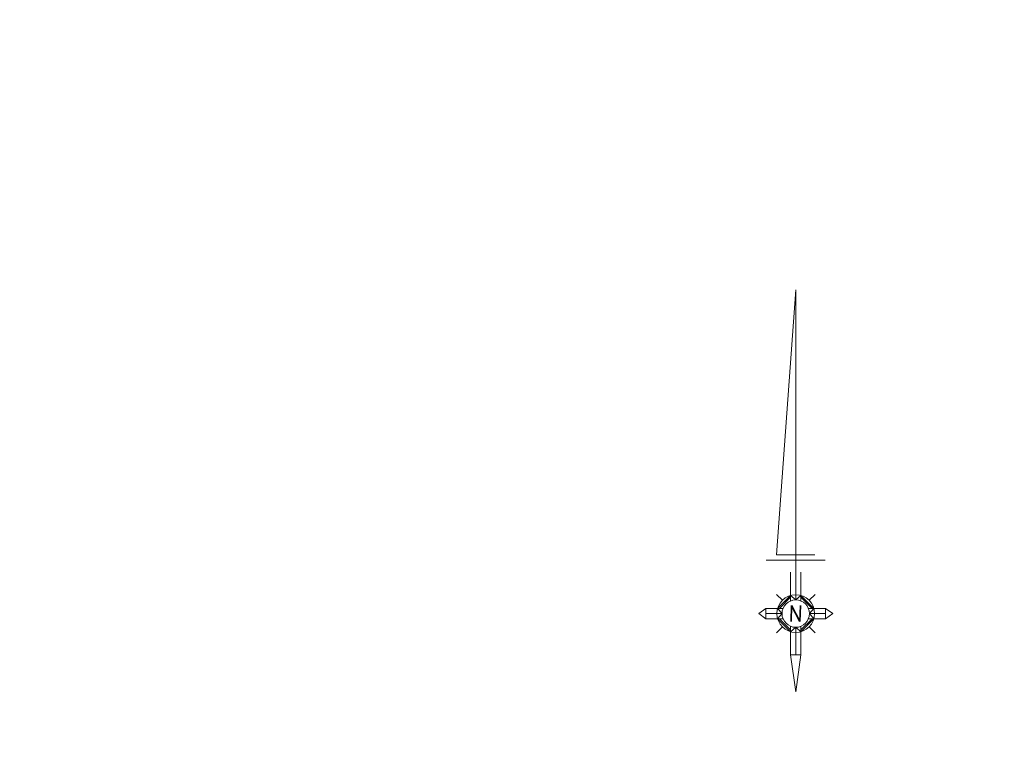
# Model space of a CAD drawing. Header units: metres. Extents: x 7408630 to 15602436, y 5561464 to 13303678.
# Tile 290 of 303: x 7410377 to 7410444, y 5570149 to 5570200. Entities that reach past the tile are written whole.
import ezdxf

# ---------------------------------------------------------------- set-up
doc = ezdxf.new("R2010")
doc.units = ezdxf.units.M
doc.header["$MEASUREMENT"] = 0
doc.layers.add('Warstwa 10', color=7, linetype='Continuous', lineweight=0)
doc.layers.add('WYMIAROWANIE', color=10, linetype='Continuous', lineweight=13)
doc.styles.add('Style-STANDARD I 0.03491', font='STANDARD.shx', dxfattribs={"oblique": 2})
doc.styles.add('TXT', font='simplex.shx')
doc.dimstyles.new('DIM500', dxfattribs={"dimscale": 10, "dimtxt": 0.1, "dimasz": 0.05, "dimexe": 0, "dimexo": 0, "dimgap": 0.05, "dimtad": 1, "dimdec": 4, "dimrnd": 0.01, "dimdsep": 46, "dimtxsty": 'TXT', "dimblk1": 'TICK1', "dimblk2": 'TICK1', "dimsah": 1, "dimcen": 0, "dimse1": 1, "dimse2": 1, "dimclrd": 1, "dimclre": 7, "dimclrt": 9, "dimadec": 0, "dimazin": 0, "dimtfac": 1, "dimtdec": 4, "dimtmove": 2, "dimatfit": 3, "dimldrblk": 'TICK1', "dimfxl": 1, "dimtolj": 1, "dimarcsym": 0})

# ---------------------------------------------------------------- blocks, each defined once
blk = doc.blocks.new('*U386')
at = {"layer": 'Warstwa 10', "color": 7, "linetype": 'Continuous', "lineweight": 13}
for p, q in [((0, 12.443), (-1.185, -3.966)), ((0, 12.443), (0, -6.751)), ((1.184, -3.966), (-1.185, -3.966)), ((1.824, -4.286), (-1.825, -4.286)), ((-0.321, -5.036), (-0.321, -6.814)), ((0.32, -5.036), (0.32, -6.814)), ((-1.191, -6.406), (-0.825, -6.772)), ((-1.121, -7.278), (-0.321, -6.476)), ((-1.008, -7.278), (-0.321, -6.589)), ((-0.321, -6.476), (0, -6.751)), ((0, -6.751), (0, -6.431)), ((0, -6.751), (0.32, -6.476)), ((0.32, -6.476), (1.121, -7.278)), ((0.32, -6.589), (1.008, -7.278)), ((0.825, -6.772), (1.191, -6.406)), ((-1.842, -7.278), (-2.287, -7.598)), ((-1.842, -7.278), (-0.783, -7.278)), ((-1.842, -7.278), (-1.842, -7.918)), ((-1.121, -7.278), (-0.846, -7.598)), ((0.783, -7.278), (1.841, -7.278)), ((1.121, -7.278), (0.846, -7.598)), ((1.841, -7.278), (1.841, -7.918)), ((2.286, -7.598), (1.841, -7.278)), ((-2.287, -7.598), (-1.842, -7.918)), ((-1.842, -7.598), (-0.846, -7.598)), ((-0.846, -7.598), (-1.121, -7.918)), ((0.846, -7.598), (1.841, -7.598)), ((0.846, -7.598), (1.121, -7.918)), ((1.841, -7.918), (2.286, -7.598)), ((-1.842, -7.918), (-0.783, -7.918)), ((-1.192, -8.789), (-0.825, -8.423)), ((-1.121, -7.918), (-0.321, -8.719)), ((-1.008, -7.918), (-0.321, -8.605)), ((-0.321, -8.38), (-0.321, -10.159)), ((-0.321, -8.719), (0, -8.444)), ((0, -8.444), (0, -10.159)), ((0, -8.444), (0.32, -8.719)), ((0.32, -8.719), (1.121, -7.918)), ((0.32, -8.605), (1.008, -7.918)), ((0.32, -8.398), (0.32, -10.159)), ((0.783, -7.918), (1.841, -7.918)), ((0.825, -8.423), (1.191, -8.789)), ((-0.321, -10.159), (0, -12.444)), ((-0.321, -10.159), (0.32, -10.159)), ((0, -12.444), (0.32, -10.159))]:
    blk.add_line(p, q, dxfattribs=at)
for radius in [1.166, 0.846]:
    blk.add_circle((-0.003, -7.598), radius, dxfattribs=at)
at = {"layer": 'Warstwa 10', "color": 7, "linetype": 'Continuous', "lineweight": 13, "style": 'Style-STANDARD I 0.03491', "oblique": 2}
blk.add_text('N', height=0.99, dxfattribs=at).set_placement((-0.445, -8.079))
blk = doc.blocks.new('TICK1')
at = {"color": 0}
for p, q in [((0, -1.4), (0, 1.4)), ((0, 0), (-1, 0))]:
    blk.add_line(p, q, dxfattribs=at)
at = {"color": 2}
blk.add_line((-1, -1), (1, 1), dxfattribs=at)
blk = doc.blocks.new('*D409')
at = {"layer": 'DEFPOINTS', "color": 0, "linetype": 'Continuous', "transparency": 16777216}
for p in [(7410354.657, 5570048.417), (7410355.117, 5570047.553), (7410353.31, 5570046.589)]:
    blk.add_point(p, dxfattribs=at)
at = {"layer": 'WYMIAROWANIE', "color": 1, "linetype": 'Continuous', "lineweight": -2, "transparency": 16777216}
blk.add_line((7410353.291, 5570047.688), (7410354.216, 5570048.181), dxfattribs=at)
at = {"layer": 'WYMIAROWANIE', "color": 1, "linetype": 'Continuous', "lineweight": -2, "transparency": 16777216, "xscale": 0.5, "yscale": 0.5, "zscale": 0.5}
for p, rotation in [((7410354.657, 5570048.417), 28.07539647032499), ((7410352.85, 5570047.453), 208.075396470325)]:
    blk.add_blockref('TICK1', p, dxfattribs=dict(at, rotation=rotation))
at = {"layer": 'WYMIAROWANIE', "color": 9, "linetype": 'Continuous', "transparency": 16777216, "insert": (15602434.754, 13303677.141), "char_height": 1, "attachment_point": 5, "rotation": 28.0754, "style": 'TXT'}
blk.add_mtext('\\A1;2.05', dxfattribs=at)

msp = doc.modelspace()

# ---------------------------------------------------------------- block references
at = {"layer": 'Warstwa 10', "color": 7, "linetype": 'Continuous', "lineweight": 13, "xscale": 1.1099088, "yscale": 1.1099088, "zscale": 1.1099088, "rotation": 359.9999999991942}
msp.add_blockref('*U386', (7410430.00097, 5570167.49196), dxfattribs=at)

# ---------------------------------------------------------------- dimensions: what is measured, and where the dimension line sits
at = {"layer": 'WYMIAROWANIE', "linetype": 'Continuous'}
dim = msp.add_linear_dim(base=(7410354.65692, 5570048.41673), p1=(7410353.31031, 5570046.58942), p2=(7410355.11745, 5570047.55334), angle=28.0753965, dimstyle='DIM500', dxfattribs=at)
dim.commit()
dim.dimension.update_dxf_attribs({"geometry": '*D409', "text_midpoint": (15602434.75448, 13303677.14133), "dimtype": 161})

doc.saveas('drawing.dxf')
